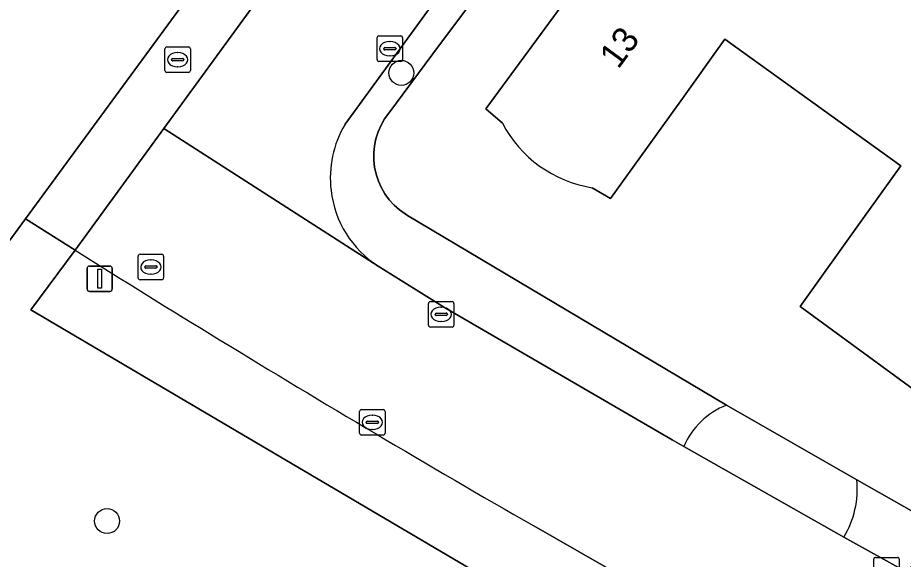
# Model space of a CAD drawing. Extents: x 157320 to 158835, y 386650 to 388491.
# Drawn here: x 158052.89 to 158087.65, y 387396.44 to 387417.68 of the extents above; entities that cross this region are included whole.
import ezdxf

# ---------------------------------------------------------------- set-up
doc = ezdxf.new("R2010")
doc.units = 0
for name, color, linetype in [('IMGEO_Boom', 7, 'Continuous'), ('IMGEO_Brandkraan', 7, 'Continuous'), ('IMGEO_Erf', 7, 'Continuous'), ('IMGEO_Groenvoorziening', 7, 'Continuous'), ('IMGEO_Hek', 7, 'Continuous'), ('IMGEO_Kolk', 7, 'Continuous'), ('IMGEO_Lichtmast', 7, 'Continuous'), ('IMGEO_Loofbos', 7, 'Continuous'), ('IMGEO_Pand', 7, 'Continuous'), ('IMGEO_Pand_nummerreeks', 7, 'Continuous'), ('IMGEO_Rijbaan_lokaal_gesloten', 7, 'Continuous'), ('IMGEO_Rioolput', 7, 'Continuous'), ('IMGEO_Voetpad_open', 7, 'Continuous')]:
    doc.layers.add(name, color=color, linetype=linetype)

msp = doc.modelspace()

# ---------------------------------------------------------------- linework, layer by layer
at = {"layer": 'IMGEO_Boom'}
for centre in [(158067.952, 387415.519), (158056.402, 387397.936)]:
    msp.add_circle(centre, 0.489, dxfattribs=at)
at = {"layer": 'IMGEO_Brandkraan'}
for p, q in [((158058.747, 387416.536), (158059.599, 387416.536)), ((158058.672, 387415.61), (158058.672, 387416.462)), ((158059.16, 387416.316), (158059.185, 387416.316)), ((158059.673, 387416.462), (158059.673, 387415.61)), ((158058.931, 387416.03), (158058.931, 387416.042)), ((158059.369, 387415.993), (158058.971, 387415.993)), ((158058.974, 387416.079), (158059.372, 387416.079)), ((158059.415, 387416.042), (158059.415, 387416.03)), ((158059.599, 387415.536), (158058.747, 387415.536)), ((158059.183, 387415.756), (158059.158, 387415.756))]:
    msp.add_line(p, q, dxfattribs=at)
for points in [[(158058.747, 387416.536), (158059.599, 387416.536)], [(158058.672, 387415.61), (158058.672, 387416.462)], [(158059.673, 387416.462), (158059.673, 387415.61)], [(158059.599, 387415.536), (158058.747, 387415.536)]]:
    msp.add_lwpolyline(points, dxfattribs=at)
for centre, radius, start, end in [((158058.749, 387416.46), 0.0765, 91.552, 178.448), ((158058.749, 387416.46), 0.0765, 91.552, 178.448), ((158059.597, 387416.46), 0.0765, 1.552, 88.448), ((158059.597, 387416.46), 0.0765, 1.552, 88.448), ((158058.971, 387416.039), 0.0403, 85.8775, 175.7526), ((158058.968, 387416.029), 0.0366, 178.938, 274.7102), ((158059.372, 387416.036), 0.043, 264.8664, 352.4533), ((158059.376, 387416.041), 0.0386, 1.7309, 96.639), ((158058.749, 387415.612), 0.0765, 181.552, 268.448), ((158058.749, 387415.612), 0.0765, 181.552, 268.448), ((158059.597, 387415.612), 0.0765, 271.552, 358.448), ((158059.597, 387415.612), 0.0765, 271.552, 358.448)]:
    msp.add_arc(centre, radius, start, end, dxfattribs=at)
for centre, major_axis, ratio, start_param, end_param in [((158059.159, 387416.036), (-0.387, 0.002), 0.722429, 4.712389, 7.853982), ((158059.184, 387416.036), (-0.39, 0.002), 0.717154, 1.570796, 4.712389)]:
    msp.add_ellipse(centre, major_axis=major_axis, ratio=ratio, start_param=start_param, end_param=end_param, dxfattribs=at)
at = {"layer": 'IMGEO_Erf'}
for points in [[(158076.643, 387426.228), (158069.194, 387416.262), (158067.461, 387413.941), (158067.292, 387413.714), (158067.156, 387413.466), (158067.042, 387413.207), (158066.956, 387412.938), (158066.898, 387412.661), (158066.87, 387412.38), (158066.872, 387412.097), (158066.903, 387411.816), (158066.963, 387411.539), (158067.051, 387411.271), (158067.168, 387411.013), (158067.31, 387410.769), (158067.478, 387410.541), (158067.668, 387410.332), (158067.879, 387410.144), (158068.192, 387409.927), (158080.717, 387402.481), (158085.831, 387399.56), (158089.032, 387397.731)], [(158071.917, 387413.544), (158071.272, 387414.103), (158077.239, 387422.235), (158078.197, 387421.548), (158080.558, 387424.765), (158084.157, 387422.182), (158084.903, 387423.106), (158088.941, 387420.157), (158096.868, 387414.367), (158093.585, 387409.872)], [(158025.913, 387423.407), (158052.521, 387408.871), (158053.197, 387409.793), (158063.079, 387423.267)], [(158093.585, 387409.872), (158094.624, 387409.114), (158092.485, 387406.181), (158091.443, 387406.941), (158088.44, 387402.83), (158083.6, 387406.36), (158085.829, 387409.465), (158087.56, 387411.876), (158080.653, 387416.836), (158078.921, 387414.425), (158076.166, 387410.589), (158075.438, 387411.015)]]:
    msp.add_lwpolyline(points, dxfattribs=at)
msp.add_arc((158076.215, 387415.812), 4.859, 207.8208, 260.8027, dxfattribs=at)
at = {"layer": 'IMGEO_Groenvoorziening'}
for points in [[(158080.717, 387402.481), (158068.192, 387409.927), (158067.879, 387410.144), (158067.668, 387410.332), (158067.478, 387410.541), (158067.31, 387410.769), (158067.168, 387411.013), (158067.051, 387411.271), (158066.963, 387411.539), (158066.903, 387411.816), (158066.872, 387412.097), (158066.87, 387412.38), (158066.898, 387412.661), (158066.956, 387412.938), (158067.042, 387413.207), (158067.156, 387413.466), (158067.292, 387413.714), (158067.461, 387413.941), (158069.194, 387416.262), (158076.643, 387426.228), (158076.288, 387427.977), (158065.742, 387413.504)], [(158055.151, 387408.562), (158053.407, 387406.225), (158076.341, 387392.716), (158077.686, 387395.148), (158073.15, 387397.745)], [(158067.042, 387407.932), (158069.647, 387406.313), (158078.579, 387401.13), (158079.04, 387400.864)], [(158085.317, 387397.301), (158087.813, 387395.915), (158089.032, 387397.731), (158085.831, 387399.56)]]:
    msp.add_lwpolyline(points, dxfattribs=at)
msp.add_lwpolyline([(158064.971, 387422.04), (158063.079, 387423.267), (158053.197, 387409.793), (158055.151, 387408.562), (158058.628, 387413.335)], close=True, dxfattribs=at)
for centre, radius, start, end in [((158069.286, 387411.397), 4.123, 149.26, 186.8338), ((158069.291, 387411.394), 4.128, 186.7823, 236.9857), ((158335.202, 387854.227), 526.352, 237.85517, 238.58061), ((158337.247, 387857.596), 530.293, 238.58184, 240.13083), ((158081.784, 387399.697), 2.982, 110.9623, 156.9506), ((158082.198, 387399.199), 3.651, 328.6844, 5.6785)]:
    msp.add_arc(centre, radius, start, end, dxfattribs=at)
at = {"layer": 'IMGEO_Hek'}
for points in [[(158067.292, 387413.714), (158067.461, 387413.941), (158069.194, 387416.262)], [(158080.717, 387402.481), (158068.192, 387409.927), (158067.879, 387410.144), (158067.668, 387410.332), (158067.478, 387410.541), (158067.31, 387410.769), (158067.168, 387411.013), (158067.051, 387411.271), (158066.963, 387411.539), (158066.903, 387411.816), (158066.872, 387412.097), (158066.87, 387412.38), (158066.898, 387412.661), (158066.956, 387412.938), (158067.042, 387413.207), (158067.156, 387413.466), (158067.292, 387413.714)]]:
    msp.add_lwpolyline(points, dxfattribs=at)
at = {"layer": 'IMGEO_Kolk'}
for p, q in [((158067, 387416.04), (158067, 387416.892)), ((158067.075, 387416.966), (158067.927, 387416.966)), ((158068.001, 387416.892), (158068.001, 387416.04)), ((158067.488, 387416.746), (158067.513, 387416.746)), ((158067.259, 387416.46), (158067.259, 387416.472)), ((158067.697, 387416.423), (158067.299, 387416.423)), ((158067.302, 387416.509), (158067.7, 387416.509)), ((158067.511, 387416.186), (158067.486, 387416.186)), ((158067.743, 387416.472), (158067.743, 387416.46)), ((158067.927, 387415.966), (158067.075, 387415.966)), ((158069.016, 387405.619), (158069.016, 387406.471)), ((158069.091, 387406.545), (158069.943, 387406.545)), ((158070.017, 387406.471), (158070.017, 387405.619)), ((158069.318, 387406.088), (158069.716, 387406.088)), ((158069.504, 387406.325), (158069.529, 387406.325)), ((158069.275, 387406.039), (158069.275, 387406.051)), ((158069.713, 387406.002), (158069.315, 387406.002)), ((158069.527, 387405.765), (158069.502, 387405.765)), ((158069.759, 387406.051), (158069.759, 387406.039)), ((158069.943, 387405.545), (158069.091, 387405.545)), ((158066.389, 387402.313), (158067.241, 387402.313)), ((158066.314, 387401.387), (158066.314, 387402.239)), ((158066.802, 387402.093), (158066.827, 387402.093)), ((158067.315, 387402.239), (158067.315, 387401.387)), ((158066.573, 387401.807), (158066.573, 387401.819)), ((158067.011, 387401.77), (158066.613, 387401.77)), ((158066.616, 387401.856), (158067.014, 387401.856)), ((158067.057, 387401.819), (158067.057, 387401.807)), ((158067.241, 387401.313), (158066.389, 387401.313)), ((158066.825, 387401.533), (158066.8, 387401.533)), ((158086.493, 387395.586), (158086.493, 387396.438)), ((158086.568, 387396.512), (158087.42, 387396.512)), ((158087.494, 387396.438), (158087.494, 387395.586))]:
    msp.add_line(p, q, dxfattribs=at)
for points in [[(158067, 387416.04), (158067, 387416.892)], [(158067.075, 387416.966), (158067.927, 387416.966)], [(158068.001, 387416.892), (158068.001, 387416.04)], [(158067.927, 387415.966), (158067.075, 387415.966)], [(158069.016, 387405.619), (158069.016, 387406.471)], [(158069.091, 387406.545), (158069.943, 387406.545)], [(158070.017, 387406.471), (158070.017, 387405.619)], [(158069.943, 387405.545), (158069.091, 387405.545)], [(158066.389, 387402.313), (158067.241, 387402.313)], [(158066.314, 387401.387), (158066.314, 387402.239)], [(158067.315, 387402.239), (158067.315, 387401.387)], [(158067.241, 387401.313), (158066.389, 387401.313)], [(158086.493, 387395.586), (158086.493, 387396.438)], [(158086.568, 387396.512), (158087.42, 387396.512)], [(158087.494, 387396.438), (158087.494, 387395.586)]]:
    msp.add_lwpolyline(points, dxfattribs=at)
for centre, radius, start, end in [((158067.077, 387416.89), 0.0765, 91.552, 178.448), ((158067.077, 387416.89), 0.0765, 91.552, 178.448), ((158067.925, 387416.89), 0.0765, 1.552, 88.448), ((158067.925, 387416.89), 0.0765, 1.552, 88.448), ((158067.299, 387416.469), 0.0403, 85.8775, 175.7526), ((158067.296, 387416.459), 0.0366, 178.938, 274.7102), ((158067.7, 387416.466), 0.043, 264.8664, 352.4533), ((158067.704, 387416.471), 0.0386, 1.7309, 96.639), ((158067.077, 387416.042), 0.0765, 181.552, 268.448), ((158067.077, 387416.042), 0.0765, 181.552, 268.448), ((158067.925, 387416.042), 0.0765, 271.552, 358.448), ((158067.925, 387416.042), 0.0765, 271.552, 358.448), ((158069.093, 387406.469), 0.0765, 91.552, 178.448), ((158069.093, 387406.469), 0.0765, 91.552, 178.448), ((158069.941, 387406.469), 0.0765, 1.552, 88.448), ((158069.941, 387406.469), 0.0765, 1.552, 88.448), ((158069.315, 387406.048), 0.0403, 85.8775, 175.7526), ((158069.72, 387406.05), 0.0386, 1.7309, 96.639), ((158069.312, 387406.038), 0.0366, 178.938, 274.7102), ((158069.716, 387406.045), 0.043, 264.8664, 352.4533), ((158069.093, 387405.621), 0.0765, 181.552, 268.448), ((158069.093, 387405.621), 0.0765, 181.552, 268.448), ((158069.941, 387405.621), 0.0765, 271.552, 358.448), ((158069.941, 387405.621), 0.0765, 271.552, 358.448), ((158066.391, 387402.237), 0.0765, 91.552, 178.448), ((158066.391, 387402.237), 0.0765, 91.552, 178.448), ((158067.239, 387402.237), 0.0765, 1.552, 88.448), ((158067.239, 387402.237), 0.0765, 1.552, 88.448), ((158066.613, 387401.816), 0.0403, 85.8775, 175.7526), ((158066.61, 387401.806), 0.0366, 178.938, 274.7102), ((158067.014, 387401.813), 0.043, 264.8664, 352.4533), ((158067.018, 387401.818), 0.0386, 1.7309, 96.639), ((158066.391, 387401.389), 0.0765, 181.552, 268.448), ((158066.391, 387401.389), 0.0765, 181.552, 268.448), ((158067.239, 387401.389), 0.0765, 271.552, 358.448), ((158067.239, 387401.389), 0.0765, 271.552, 358.448), ((158086.57, 387396.436), 0.0765, 91.552, 178.448), ((158086.57, 387396.436), 0.0765, 91.552, 178.448), ((158087.418, 387396.436), 0.0765, 1.552, 88.448), ((158087.418, 387396.436), 0.0765, 1.552, 88.448)]:
    msp.add_arc(centre, radius, start, end, dxfattribs=at)
for centre, major_axis, ratio, start_param, end_param in [((158067.487, 387416.466), (-0.387, 0.002), 0.722429, 4.712389, 7.853982), ((158067.512, 387416.466), (-0.39, 0.002), 0.717154, 1.570796, 4.712389), ((158069.503, 387406.045), (-0.387, 0.002), 0.722429, 4.712389, 7.853982), ((158069.528, 387406.045), (-0.39, 0.002), 0.717154, 1.570796, 4.712389), ((158066.801, 387401.813), (-0.387, 0.002), 0.722429, 4.712389, 7.853982), ((158066.826, 387401.813), (-0.39, 0.002), 0.717154, 1.570796, 4.712389)]:
    msp.add_ellipse(centre, major_axis=major_axis, ratio=ratio, start_param=start_param, end_param=end_param, dxfattribs=at)
at = {"layer": 'IMGEO_Lichtmast'}
for p, q in [((158055.615, 387407.042), (158055.615, 387407.842)), ((158055.615, 387407.842), (158055.615, 387407.042)), ((158055.715, 387407.942), (158056.505, 387407.942)), ((158056.505, 387407.942), (158055.715, 387407.942)), ((158056.605, 387407.842), (158056.605, 387407.042)), ((158056.605, 387407.042), (158056.605, 387407.842)), ((158056.505, 387406.942), (158055.715, 387406.942)), ((158055.715, 387406.942), (158056.505, 387406.942))]:
    msp.add_line(p, q, dxfattribs=at)
msp.add_lwpolyline([(158056.035, 387407.817), (158056.185, 387407.817), (158056.185, 387407.067), (158056.035, 387407.067), (158056.035, 387407.817)], dxfattribs=at)
for centre, start, end in [((158055.715, 387407.842), 90, 180), ((158055.715, 387407.842), 90, 180), ((158056.505, 387407.842), 0, 90), ((158056.505, 387407.842), 360, 90), ((158055.715, 387407.042), 180, 270), ((158055.715, 387407.042), 180, 270), ((158056.505, 387407.042), 270, 0), ((158056.505, 387407.042), 270, 0)]:
    msp.add_arc(centre, 0.1, start, end, dxfattribs=at)
at = {"layer": 'IMGEO_Loofbos'}
msp.add_lwpolyline([(158019.659, 387421.775), (158008.308, 387402.727), (158036.784, 387397.062), (158042.828, 387396.157), (158047.023, 387395.909), (158056.056, 387395.411), (158059.669, 387394.897), (158063.218, 387394.006), (158064.286, 387393.615), (158066.654, 387392.749), (158069.909, 387391.154), (158070.34, 387390.911), (158074.171, 387388.791), (158076.341, 387392.716), (158053.407, 387406.225), (158055.151, 387408.562), (158053.197, 387409.793), (158052.521, 387408.871), (158025.913, 387423.407)], dxfattribs=at)
at = {"layer": 'IMGEO_Pand'}
msp.add_lwpolyline([(158075.438, 387411.015), (158076.166, 387410.589), (158078.921, 387414.425), (158080.653, 387416.836), (158087.56, 387411.876), (158085.829, 387409.465), (158083.6, 387406.36), (158088.44, 387402.83), (158091.443, 387406.941), (158092.485, 387406.181), (158094.624, 387409.114), (158093.585, 387409.872), (158096.868, 387414.367), (158088.941, 387420.157), (158084.903, 387423.106), (158084.157, 387422.182), (158080.558, 387424.765), (158078.197, 387421.548), (158077.239, 387422.235), (158071.272, 387414.103), (158071.917, 387413.544)], dxfattribs=at)
msp.add_arc((158076.215, 387415.812), 4.859, 207.8208, 260.8027, dxfattribs=at)
at = {"layer": 'IMGEO_Rijbaan_lokaal_gesloten'}
for points in [[(158122.56, 387501.095), (158121.763, 387500), (158121.691, 387499.9), (158115.192, 387490.968), (158111.349, 387485.685), (158107.957, 387481.031), (158105.31, 387477.397), (158098.268, 387467.735), (158094.404, 387462.432), (158088.164, 387453.87), (158085.202, 387449.805), (158078.44, 387440.525), (158075.81, 387436.916), (158068.419, 387426.772), (158064.971, 387422.04), (158058.628, 387413.335), (158067.042, 387407.932)], [(158065.742, 387413.504), (158076.288, 387427.977), (158078.017, 387430.351), (158079.592, 387432.512), (158082.927, 387437.088), (158090.013, 387446.814), (158094.378, 387452.811), (158101.691, 387462.841), (158104.184, 387466.263), (158112.82, 387478.114)], [(158112.827, 387382.745), (158106.834, 387385.849), (158100.298, 387389.238), (158092.163, 387393.541), (158087.813, 387395.915), (158085.317, 387397.301), (158079.04, 387400.864), (158078.579, 387401.13), (158069.647, 387406.313), (158067.042, 387407.932), (158058.628, 387413.335), (158055.151, 387408.562)], [(158073.15, 387397.745), (158077.686, 387395.148), (158079.378, 387394.191)]]:
    msp.add_lwpolyline(points, dxfattribs=at)
for centre, radius, start, end in [((158069.286, 387411.397), 4.123, 149.26, 186.8338), ((158069.291, 387411.394), 4.128, 186.7823, 236.9857), ((158335.202, 387854.227), 526.352, 237.85517, 238.58061), ((158337.247, 387857.596), 530.293, 238.58184, 240.13083)]:
    msp.add_arc(centre, radius, start, end, dxfattribs=at)
at = {"layer": 'IMGEO_Rioolput'}
for p, q in [((158057.621, 387407.477), (158057.621, 387408.329)), ((158057.696, 387408.403), (158058.548, 387408.403)), ((158058.109, 387408.183), (158058.134, 387408.183)), ((158058.622, 387408.329), (158058.622, 387407.477)), ((158057.88, 387407.897), (158057.88, 387407.909)), ((158058.318, 387407.86), (158057.92, 387407.86)), ((158057.923, 387407.946), (158058.321, 387407.946)), ((158058.364, 387407.909), (158058.364, 387407.897)), ((158058.132, 387407.623), (158058.107, 387407.623)), ((158058.548, 387407.403), (158057.696, 387407.403))]:
    msp.add_line(p, q, dxfattribs=at)
for points in [[(158057.621, 387407.477), (158057.621, 387408.329)], [(158057.696, 387408.403), (158058.548, 387408.403)], [(158058.622, 387408.329), (158058.622, 387407.477)], [(158058.548, 387407.403), (158057.696, 387407.403)]]:
    msp.add_lwpolyline(points, dxfattribs=at)
for centre, radius, start, end in [((158057.698, 387408.327), 0.0765, 91.552, 178.448), ((158057.698, 387408.327), 0.0765, 91.552, 178.448), ((158058.546, 387408.327), 0.0765, 1.552, 88.448), ((158058.546, 387408.327), 0.0765, 1.552, 88.448), ((158057.92, 387407.906), 0.0403, 85.8775, 175.7526), ((158057.917, 387407.896), 0.0366, 178.938, 274.7102), ((158058.321, 387407.903), 0.043, 264.8664, 352.4533), ((158058.325, 387407.908), 0.0386, 1.7309, 96.639), ((158057.698, 387407.479), 0.0765, 181.552, 268.448), ((158057.698, 387407.479), 0.0765, 181.552, 268.448), ((158058.546, 387407.479), 0.0765, 271.552, 358.448), ((158058.546, 387407.479), 0.0765, 271.552, 358.448)]:
    msp.add_arc(centre, radius, start, end, dxfattribs=at)
for centre, major_axis, ratio, start_param, end_param in [((158058.108, 387407.903), (-0.387, 0.002), 0.722429, 4.712389, 7.853982), ((158058.133, 387407.903), (-0.39, 0.002), 0.717154, 1.570796, 4.712389)]:
    msp.add_ellipse(centre, major_axis=major_axis, ratio=ratio, start_param=start_param, end_param=end_param, dxfattribs=at)
at = {"layer": 'IMGEO_Voetpad_open'}
for points in [[(158085.831, 387399.56), (158080.717, 387402.481)], [(158079.04, 387400.864), (158085.317, 387397.301)]]:
    msp.add_lwpolyline(points, dxfattribs=at)
for centre, radius, start, end in [((158081.784, 387399.697), 2.982, 110.9623, 156.9506), ((158082.198, 387399.199), 3.651, 328.6844, 5.6785)]:
    msp.add_arc(centre, radius, start, end, dxfattribs=at)

# ---------------------------------------------------------------- texts
at = {"layer": 'IMGEO_Pand_nummerreeks'}
msp.add_text('13', height=1, rotation=53.73, dxfattribs=at).set_placement((158076.466, 387415.635))

doc.saveas('drawing.dxf')
